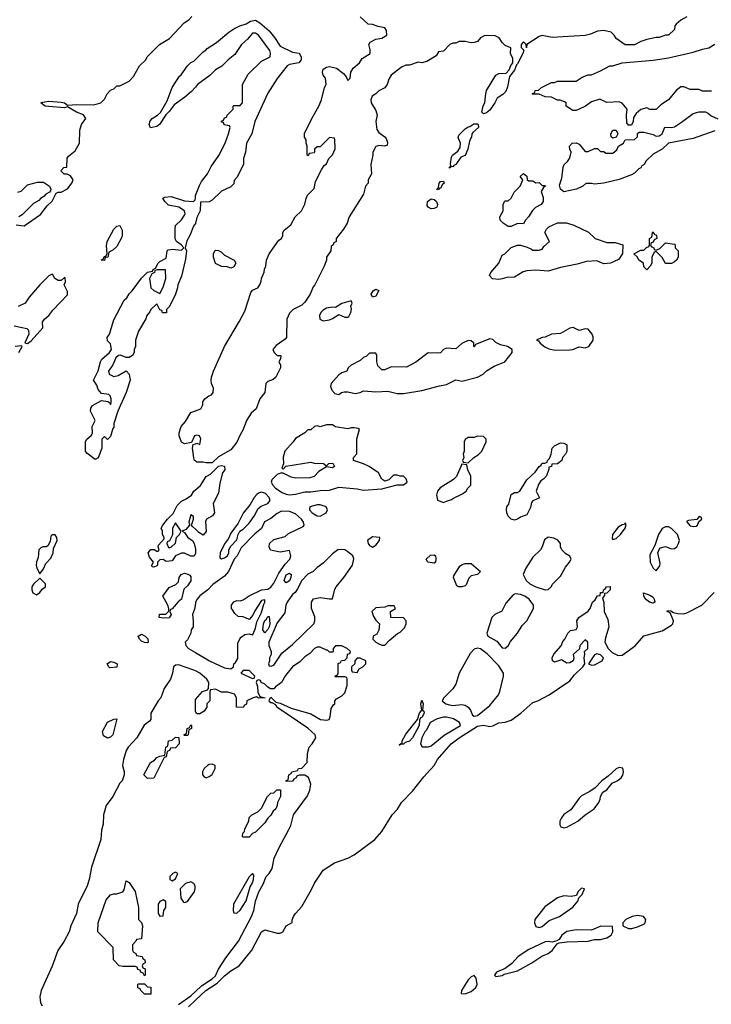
# Model space of a CAD drawing. Header units: inches. Extents: x 2348352 to 2479776, y 460422 to 613655.
# Tile 553 of 590: x 2458860 to 2463348, y 582421 to 588810. Entities that reach past the tile are written whole.
import ezdxf

# ---------------------------------------------------------------- set-up
doc = ezdxf.new("R2010")
doc.units = ezdxf.units.IN
doc.header["$MEASUREMENT"] = 0
doc.layers.add('C4558', color=7, linetype='Continuous')
doc.layers.add('C4568', color=7, linetype='Continuous')

msp = doc.modelspace()

# ---------------------------------------------------------------- linework, layer by layer
at = {"layer": 'C4558', "color": 4}
for points, elevation in [([(2458838, 587478), (2458890, 587472), (2458994.8, 587545.2), (2459038, 587602), (2459070, 587632), (2459096.4, 587683.6), (2459108.7, 587691.3), (2459130, 587691.3), (2459170, 587712), (2459198, 587750), (2459206, 587770), (2459190, 587798), (2459167.3, 587807.3), (2459148.4, 587808.4), (2459126, 587830), (2459146, 587850), (2459166, 587854), (2459168.4, 587911.6), (2459176.4, 587923.6), (2459220.4, 587959.6), (2459248, 588010), (2459250, 588094), (2459262, 588130), (2459288.7, 588170), (2459273, 588193), (2459229, 588210), (2459170, 588244), (2459150, 588237.2), (2459050, 588246), (2459026, 588250), (2458998, 588270), (2459010, 588276), (2459050, 588280.7), (2459130, 588274.9), (2459151.3, 588270), (2459170, 588256), (2459230, 588260.4), (2459342, 588258), (2459386, 588270), (2459410, 588294), (2459428, 588330), (2459450, 588352), (2459470, 588362), (2459490, 588382), (2459510, 588382), (2459570, 588412), (2459598, 588442), (2459638, 588510), (2459678, 588550), (2459688, 588570), (2459768, 588650), (2459832.9, 588687.1), (2459928, 588790), (2459958, 588810), (2459978, 588830)], 28), ([(2460000, 588373.3), (2459974.9, 588345.1), (2459932.5, 588307.5), (2459862, 588258), (2459830, 588214), (2459807.3, 588192.7), (2459766.8, 588130), (2459750, 588118), (2459709.3, 588109.3), (2459700.9, 588130), (2459707, 588153), (2459719, 588170), (2459755.3, 588190), (2459772.9, 588207.1), (2459816.5, 588283.5), (2459849.1, 588370.9), (2459896.4, 588443.6), (2459908.4, 588451.6), (2459948, 588510), (2459970, 588532), (2459990, 588542), (2460000, 588552)], 24), ([(2458848, 587690), (2458870, 587698), (2458910, 587738), (2458974.8, 587754.8), (2459014.8, 587754.8), (2459054, 587730), (2459062, 587710), (2459059.6, 587700.4), (2459054, 587690), (2459030, 587678), (2459016.9, 587663.1), (2458994, 587650), (2458983.6, 587636.4), (2458950, 587618), (2458876.9, 587543.1), (2458854, 587530)], 28), ([(2460000, 587488.6), (2459986.8, 587470), (2459964.7, 587410), (2459945.4, 587374.6), (2459934, 587330), (2459942, 587310), (2459936, 587256), (2459910, 587146), (2459886, 587090), (2459884.7, 587070), (2459871, 587030), (2459832, 586950), (2459812, 586930), (2459811.6, 586908.4), (2459787.3, 586907.3), (2459782, 586922), (2459768.4, 586928.4), (2459750, 586966), (2459712, 586930), (2459705.4, 586914.6), (2459684.7, 586890), (2459678, 586870), (2459631.3, 586790), (2459611.3, 586730), (2459611.1, 586688.9), (2459602, 586670), (2459602, 586650), (2459592, 586630), (2459570, 586618), (2459550, 586618), (2459513.6, 586633.6), (2459502, 586630), (2459484.5, 586615.5), (2459464.9, 586570), (2459435.5, 586530), (2459440.7, 586510), (2459470, 586495.5), (2459499.5, 586500.5), (2459550, 586532), (2459571.3, 586510), (2459576, 586470), (2459551, 586390), (2459496, 586270), (2459471, 586189), (2459470, 586166), (2459463.6, 586156.4), (2459450, 586106), (2459430, 586086), (2459410, 586106), (2459392.7, 586087.3), (2459394, 586030), (2459370, 585968), (2459350, 585955.3), (2459296.6, 585996.6), (2459286.6, 586010), (2459286, 586070), (2459294.2, 586085.8), (2459326.3, 586113.7), (2459333.2, 586130), (2459329.3, 586170), (2459348.7, 586210), (2459319, 586270), (2459322, 586290), (2459333.2, 586306.8), (2459390, 586339.1), (2459431.6, 586331.6), (2459444.7, 586324.7), (2459450, 586314), (2459454, 586326), (2459454, 586350), (2459448, 586370), (2459438, 586378), (2459390, 586385.2), (2459369.7, 586409.7), (2459359.5, 586439.5), (2459338, 586470), (2459370, 586532), (2459383.7, 586590), (2459393, 586607), (2459442, 586650), (2459455.3, 586670), (2459450, 586706), (2459430, 586726), (2459428.4, 586748.4), (2459442, 586770), (2459470, 586862), (2459539, 586990), (2459554.5, 587005.5), (2459569.5, 587030.5), (2459589, 587050), (2459650, 587132), (2459690, 587172), (2459722, 587178), (2459726, 587190), (2459742, 587198), (2459758, 587230), (2459770, 587242), (2459810, 587262), (2459818, 587310), (2459824, 587316), (2459850, 587321), (2459910, 587314), (2459926, 587330), (2459908, 587350), (2459878, 587370), (2459868.4, 587388.4), (2459868, 587450), (2459870, 587474), (2459910, 587512), (2459930, 587542), (2459934, 587550), (2459928.7, 587570), (2459893.2, 587593.2), (2459825.8, 587605.8), (2459802, 587630), (2459788.4, 587651.6), (2459802, 587658), (2459843.5, 587663.5), (2459930, 587634.8), (2459988.7, 587631.3), (2459999, 587641), (2460000, 587654.1)], 24), ([(2458824, 586824), (2458905.5, 586805.5), (2458916.4, 586796.4), (2458919.3, 586770), (2458892.7, 586712.7), (2458910, 586708.4), (2458934.5, 586725.5), (2459009.2, 586810), (2459008.7, 586850), (2459024, 586870), (2459050, 586891.3), (2459075.1, 586924.9), (2459170, 587024.7), (2459170, 587046), (2459148, 587090), (2459158, 587110), (2459155.3, 587135.3), (2459150, 587138), (2459130, 587118), (2459110, 587118), (2459088, 587130), (2459075.3, 587155.3), (2459070, 587158), (2459050, 587148), (2458990, 587088.7), (2458921, 587010), (2458896, 586970), (2458850, 586949)], 28), ([(2458854, 586650), (2458875.3, 586690), (2458873.6, 586693.6), (2458830, 586689)], 28), ([(2460000, 586111.5), (2459994, 586110), (2459974, 586066), (2459930, 586058), (2459910, 586068), (2459895.3, 586110), (2459895.3, 586130), (2459908, 586170), (2459937, 586203), (2459970, 586261), (2460000, 586272.4)], 24), ([(2460000, 585946.5), (2459995.3, 585950), (2459990, 585966), (2459982, 586030), (2459986, 586054), (2460000, 586058.7)], 24), ([(2460000, 585347.8), (2459991.3, 585328.7), (2459970, 585328.7), (2459930, 585348.7), (2459910, 585348.7), (2459872, 585330), (2459850, 585298), (2459810, 585295.3), (2459790, 585308), (2459770, 585306), (2459754, 585290), (2459754, 585270), (2459750, 585266), (2459730, 585258), (2459720.4, 585260.4), (2459718, 585270), (2459728, 585290), (2459701.5, 585321.5), (2459694, 585350), (2459710, 585372), (2459732, 585372), (2459750, 585362), (2459758, 585362), (2459766, 585370), (2459758, 585390), (2459760.4, 585399.6), (2459798, 585442), (2459798, 585450), (2459786, 585470), (2459786, 585490), (2459778, 585510), (2459788.7, 585530), (2459819, 585570), (2459855.3, 585604.7), (2459882, 585658), (2459910, 585684.7), (2459940.1, 585699.9), (2459974.5, 585725.5), (2459990, 585751), (2460000, 585759.6)], 24), ([(2460000, 585505), (2459982, 585522), (2459975.3, 585530), (2459988, 585570), (2459987.3, 585587.3), (2459970, 585598), (2459958, 585550), (2459962, 585530), (2459938, 585502), (2459914, 585490), (2459930, 585482), (2459952, 585450), (2459982, 585430), (2459991.6, 585411.6), (2460000, 585374.4)], 24), ([(2460000, 585020.7), (2459994.2, 584985.8), (2459980.7, 584950), (2459986, 584910), (2459984.7, 584870), (2459972, 584850), (2459971.6, 584828.4), (2459950, 584786), (2459934, 584770), (2459938, 584750), (2459956, 584730), (2460000, 584703.9)], 28), ([(2460000, 584584.5), (2459989, 584590), (2459890, 584622.7), (2459870, 584622), (2459858, 584610), (2459852, 584570), (2459838, 584530), (2459798, 584470), (2459776, 584410), (2459758.8, 584390), (2459711, 584310), (2459710, 584268), (2459702.8, 584257.2), (2459667.7, 584232.3), (2459619.1, 584150), (2459564, 584090), (2459550, 584068.7), (2459533, 584010), (2459526.8, 583970), (2459538, 583930), (2459538, 583910), (2459524.7, 583870), (2459510, 583855.3), (2459464, 583770), (2459420.5, 583710), (2459403.8, 583650), (2459400.7, 583590), (2459391, 583550), (2459386, 583490), (2459326.8, 583310), (2459310.9, 583230.9), (2459297.3, 583190), (2459240.5, 583070), (2459227.7, 583010), (2459190.8, 582930), (2459180.7, 582890), (2459147.7, 582830), (2459107.7, 582770), (2459070, 582668.7), (2458998.8, 582510), (2458991, 582470), (2458994.8, 582430), (2459006, 582410)], 28), ([(2459890, 582419.3), (2459970, 582475.8), (2460000, 582503.3)], 28), ([(2459954.8, 582405.2), (2460000, 582447.4)], 24)]:
    msp.add_lwpolyline(points, dxfattribs=dict(at, elevation=elevation))
for points, elevation in [([(2459410, 587248), (2459388.7, 587250), (2459402, 587258), (2459410, 587274), (2459422, 587278), (2459427.3, 587292.7), (2459422.7, 587342.7), (2459426.6, 587370), (2459470, 587450.8), (2459490, 587471.3), (2459510, 587474), (2459525.4, 587445.4), (2459526, 587410), (2459522, 587398), (2459490, 587338), (2459465.4, 587314.6), (2459438, 587302), (2459432, 587270), (2459414, 587266)], 24), ([(2459752.7, 587187.3), (2459738, 587182), (2459734, 587170), (2459718, 587162), (2459702, 587130), (2459712, 587070), (2459730, 587052), (2459770, 587034), (2459790, 587074), (2459808.7, 587130), (2459806, 587186)], 24), ([(2459870, 585546), (2459851.3, 585510), (2459852, 585468), (2459832.7, 585427.3), (2459818, 585422), (2459814, 585410), (2459824.7, 585384.7), (2459830, 585382), (2459846, 585390), (2459870, 585414), (2459878, 585450), (2459898, 585470), (2459908.7, 585490)], 24), ([(2459090, 585468), (2459070, 585468), (2459062, 585458), (2459056.9, 585423.1), (2459043.6, 585396.4), (2459031.3, 585388.7), (2459010, 585388.7), (2458996.9, 585383.1), (2458984.7, 585370), (2458979.8, 585320.2), (2458968.1, 585291.9), (2458967.7, 585270), (2458971.3, 585250), (2458990, 585214), (2459013.6, 585246.4), (2459030, 585282), (2459063.1, 585316.9), (2459078, 585350), (2459080.4, 585379.6), (2459104, 585430), (2459102, 585450)], 28), ([(2459790, 584926), (2459766, 584930), (2459768, 584952), (2459807.3, 584952.7), (2459827.3, 584972.7), (2459828, 584990), (2459822, 585010), (2459788.7, 585070), (2459830, 585124.7), (2459874, 585146), (2459890, 585162), (2459895.3, 585190), (2459908, 585210), (2459930, 585218), (2459951.6, 585211.6), (2459964.7, 585204.7), (2459970, 585194), (2459970, 585168), (2459950, 585135.3), (2459926, 585114), (2459911, 585050), (2459887.3, 585032.7), (2459850, 584986), (2459838, 584982), (2459834, 584970), (2459842, 584950), (2459830, 584928.7)], 24), ([(2458990, 585186), (2458950, 585148), (2458938, 585130), (2458938, 585110), (2458944.7, 585090), (2458970, 585078), (2458990, 585092), (2459005.2, 585114.8), (2459028, 585130), (2459028, 585150)], 28), ([(2459690, 584766), (2459670, 584768), (2459650, 584778), (2459638, 584790), (2459628, 584810), (2459650, 584822), (2459674, 584810), (2459691.6, 584791.6), (2459694, 584770)], 24), ([(2459445.2, 584605.2), (2459438, 584610), (2459428.7, 584630), (2459450, 584644.7), (2459470, 584642), (2459492, 584630), (2459490, 584608)], 24), ([(2459430, 584148.7), (2459404, 584164), (2459398, 584190), (2459430, 584252), (2459470, 584272), (2459490, 584274), (2459464.7, 584170), (2459450, 584155.3)], 24), ([(2459930, 584166), (2459926, 584170), (2459942, 584178), (2459946, 584210), (2459962, 584218), (2459970, 584234), (2459974, 584230), (2459974, 584210), (2459958, 584202), (2459954, 584170), (2459950, 584166)], 28), ([(2459690, 583886), (2459666, 583910), (2459708.7, 583990), (2459735.3, 584004.7), (2459750, 584022), (2459770, 584032), (2459802, 584038), (2459808, 584090), (2459822, 584098), (2459826, 584130), (2459850, 584134), (2459870, 584154), (2459892.7, 584152.7), (2459894, 584110), (2459870, 584086), (2459838, 584082), (2459832.7, 584067.3), (2459818, 584062), (2459810, 584026), (2459798, 584022), (2459730, 583888)], 28), ([(2459870, 583278), (2459854, 583270), (2459834, 583250), (2459834, 583230), (2459850, 583222), (2459870, 583234), (2459886, 583270)], 32), ([(2459670, 582606), (2459662, 582622), (2459646, 582630), (2459642, 582642), (2459627.3, 582647.3), (2459622, 582662), (2459610, 582666), (2459530, 582666), (2459506, 582670), (2459468, 582710), (2459466, 582790), (2459366, 582890), (2459368.7, 582950), (2459422, 583098), (2459450, 583131), (2459470, 583138), (2459490, 583138), (2459529, 583151), (2459537.2, 583162.8), (2459550, 583222), (2459570, 583211.3), (2459610, 583152), (2459631, 583050), (2459631.3, 582971.3), (2459650, 582952), (2459656, 582930), (2459650, 582846), (2459618, 582842), (2459614, 582830), (2459592.7, 582807.3), (2459592.7, 582772.7), (2459598, 582758), (2459614, 582750), (2459618, 582738), (2459654, 582730), (2459658, 582718), (2459672, 582710), (2459674, 582690), (2459658, 582682), (2459654, 582670), (2459658, 582658), (2459674, 582650), (2459674, 582610)], 28), ([(2459970, 583215.1), (2459935.9, 583204.1), (2459902, 583170), (2459904.7, 583110), (2459924, 583084), (2459930, 583081), (2459950, 583086.8), (2459991.2, 583148.8), (2459998.7, 583170), (2459997.6, 583190), (2459990, 583205.2)], 32), ([(2459790, 583098), (2459770, 583088), (2459758, 583070), (2459758, 583010), (2459770, 582992), (2459790, 582994), (2459795.3, 583030), (2459808, 583050), (2459807.3, 583087.3)], 32), ([(2459670, 582486), (2459646, 582510), (2459642, 582522), (2459627.3, 582527.3), (2459626, 582550), (2459630, 582554), (2459670, 582554), (2459690, 582534), (2459710, 582532), (2459710, 582486)], 28)]:
    msp.add_lwpolyline(points, close=True, dxfattribs=dict(at, elevation=elevation))
at = {"layer": 'C4568', "color": 4}
for points, elevation in [([(2463190, 588828.7), (2463150, 588808), (2463119.6, 588780.4), (2463112, 588770), (2463110, 588746), (2463070.7, 588709.3), (2463050, 588708.7), (2463010, 588695.3), (2462990, 588695.3), (2462930, 588682), (2462891.1, 588668.9), (2462850, 588648), (2462790, 588648), (2462730, 588688), (2462718, 588710), (2462698, 588730), (2462650, 588740.9), (2462610, 588735.1), (2462564.6, 588715.4), (2462530, 588706.6), (2462314.7, 588694.8), (2462250, 588706.6), (2462230, 588700.9), (2462151.6, 588648.4), (2462148, 588628), (2462146, 588650), (2462130, 588666), (2462114, 588650), (2462114, 588630), (2462132, 588612), (2462126, 588590), (2462090, 588522.7), (2462082.8, 588517.2), (2462070, 588482.7), (2462038, 588442), (2462025.5, 588374.5), (2462015.3, 588344.7), (2461995.3, 588324.7), (2461958, 588302), (2461944, 588270), (2461910, 588222.7), (2461890, 588206.6), (2461870, 588199.3), (2461859.3, 588210), (2461868, 588252), (2461879.3, 588270), (2461884, 588330), (2461890, 588350.6), (2461949.7, 588450.3), (2461970, 588462), (2462017, 588463), (2462036.2, 588483.8), (2462046.5, 588513.5), (2462059.3, 588530), (2462059.3, 588559.3), (2462046, 588590), (2462048, 588628), (2462010, 588642), (2461990, 588662), (2461971.7, 588691.7), (2461945.7, 588705.7), (2461890, 588708.5), (2461874.8, 588705.2), (2461850, 588691.5), (2461830.4, 588669.6), (2461810, 588662), (2461790, 588660.9), (2461751, 588669), (2461711.6, 588668.4), (2461690, 588658), (2461670, 588658), (2461651.6, 588648.4), (2461610, 588606), (2461578, 588602), (2461563.6, 588576.4), (2461502, 588538), (2461470, 588529.2), (2461445.4, 588534.6), (2461390, 588515.3), (2461365.4, 588514.6), (2461336.9, 588503.1), (2461270.7, 588449.3), (2461255.3, 588424.7), (2461244.7, 588390), (2461230, 588368.7), (2461190, 588348), (2461170, 588328), (2461146.4, 588313.6), (2461138, 588290), (2461141, 588270), (2461170, 588222), (2461178.8, 588190), (2461171, 588150), (2461178, 588098), (2461190, 588078), (2461230, 588051), (2461238.8, 588038.8), (2461246, 588014), (2461243.6, 587996.4), (2461230, 587988.7), (2461190, 587994), (2461170, 587988), (2461151.3, 587950), (2461151.3, 587930), (2461138, 587870), (2461142, 587810), (2461122, 587770), (2461122, 587750), (2461104.7, 587730), (2461090, 587678), (2460998, 587530), (2460984.7, 587490), (2460961, 587450), (2460914, 587390), (2460914, 587370), (2460898, 587362), (2460894, 587350), (2460882, 587338), (2460878, 587310), (2460852, 587270), (2460851.3, 587250), (2460836, 587210), (2460776, 587090), (2460764, 587076), (2460744.7, 587030), (2460710, 586978), (2460690, 586958), (2460634, 586930), (2460610, 586906), (2460592.7, 586867.3), (2460591.6, 586748.4), (2460583.6, 586736.4), (2460523.5, 586696.5), (2460502, 586670), (2460512, 586650), (2460530, 586632), (2460554, 586630), (2460551.6, 586608.4), (2460542, 586590), (2460552, 586570), (2460552, 586550), (2460522, 586490), (2460505.4, 586474.6), (2460470, 586462), (2460458, 586450), (2460450.8, 586390), (2460418.8, 586350), (2460394.6, 586285.4), (2460363, 586257), (2460330.8, 586210), (2460310.8, 586150), (2460288.1, 586111.9), (2460270, 586068.7), (2460230, 586019), (2460150, 585974), (2460110, 585935.3), (2460070, 585934), (2460050, 585939.3), (2460010, 585939), (2460000, 585946.5)], 24), ([(2460000, 586272.4), (2460034.6, 586285.4), (2460048.7, 586311.3), (2460049, 586330), (2460062, 586350), (2460088, 586370), (2460104, 586376), (2460115.3, 586390), (2460118, 586418), (2460105.2, 586450), (2460102.7, 586470), (2460103.7, 586490), (2460117.2, 586530), (2460189.3, 586690), (2460286.3, 586853.7), (2460320.2, 586919.8), (2460360.4, 587039.6), (2460370, 587054), (2460406, 587070), (2460418, 587090), (2460427.3, 587112.7), (2460428.4, 587131.6), (2460447.3, 587172.7), (2460448.4, 587191.6), (2460458, 587210), (2460462, 587250), (2460478, 587290), (2460541.2, 587378.8), (2460558, 587390), (2460568, 587410), (2460568, 587430), (2460576.4, 587443.6), (2460620.4, 587479.6), (2460648, 587530), (2460688, 587570), (2460710, 587614), (2460718, 587650), (2460728.4, 587671.6), (2460770, 587714), (2460780.4, 587759.6), (2460820.4, 587839.6), (2460836.4, 587863.6), (2460850, 587874), (2460866, 587910), (2460890, 587934), (2460907.3, 587972.7), (2460906, 588030), (2460902, 588042), (2460870, 588046), (2460810, 587986), (2460790, 587986), (2460774, 587970), (2460774, 587950), (2460770, 587946), (2460738, 587942), (2460732.7, 587927.3), (2460726, 587930), (2460726, 587990), (2460718, 588010), (2460718, 588030), (2460708.9, 588048.9), (2460708.9, 588071.1), (2460755.3, 588170), (2460802, 588250), (2460819, 588290), (2460839, 588370), (2460848.7, 588390), (2460845.2, 588430), (2460829.2, 588450), (2460826, 588470), (2460829.2, 588490), (2460850, 588503), (2460870, 588506.4), (2460916.5, 588496.5), (2460961.3, 588461.3), (2460979, 588439), (2460990, 588416), (2461004, 588430), (2461009.2, 588470), (2461024.8, 588495.2), (2461064, 588530), (2461081.5, 588558.5), (2461134, 588590), (2461134, 588614), (2461126, 588650), (2461135.3, 588664.7), (2461170, 588684.7), (2461210, 588691), (2461242, 588710), (2461240.4, 588740.4), (2461230, 588758), (2461185.2, 588765.2), (2461150, 588778), (2461120.4, 588780.4), (2461068.4, 588828.4)], 24), ([(2460000, 588552), (2460050, 588602), (2460068.4, 588611.6), (2460076.4, 588623.6), (2460138, 588662), (2460218, 588730), (2460250, 588751.3), (2460289.3, 588770.7), (2460330, 588782.8), (2460358.3, 588801.7), (2460390, 588806.4), (2460418.8, 588790), (2460478, 588738), (2460514.4, 588694.4), (2460550, 588639.3), (2460630, 588598.8), (2460673.4, 588593.4), (2460687.3, 588570), (2460687.3, 588550), (2460670.5, 588529.5), (2460610, 588519.5), (2460594.8, 588510), (2460530, 588429.2), (2460470, 588334), (2460386.8, 588150), (2460366, 588070), (2460331.3, 588010), (2460324.7, 587950), (2460311.6, 587908.4), (2460311.3, 587870), (2460270, 587786), (2460252.7, 587767.3), (2460250, 587746), (2460230, 587726), (2460170, 587698), (2460110, 587638), (2460090, 587628.7), (2460034, 587626), (2460031.3, 587570), (2460010, 587526), (2460001, 587490), (2460000, 587488.6)], 24), ([(2460000, 587654.1), (2460001.2, 587670), (2460026.6, 587733.4), (2460040.7, 587759.3), (2460079.3, 587810), (2460102.4, 587857.6), (2460151.8, 587928.2), (2460193.2, 588010), (2460215.3, 588070), (2460226, 588110), (2460222, 588122), (2460187.3, 588127.3), (2460182, 588142), (2460170, 588146), (2460168.7, 588151.3), (2460182, 588158), (2460190, 588174), (2460202, 588178), (2460206, 588190), (2460246, 588230), (2460246, 588250), (2460250, 588254), (2460290, 588254), (2460306, 588270), (2460306, 588390), (2460343.1, 588456.9), (2460430, 588542), (2460486, 588570), (2460488, 588592), (2460484, 588610), (2460410, 588709.3), (2460390, 588722), (2460370, 588722), (2460337.2, 588682.8), (2460299.1, 588650), (2460255.9, 588584.1), (2460212, 588550), (2460171.3, 588508.7), (2460130, 588485.2), (2460092.8, 588447.2), (2460014.8, 588390), (2460000, 588373.3)], 24), ([(2463350, 588346), (2463290, 588346), (2463270, 588358), (2463210, 588358), (2463170, 588375.3), (2463150, 588374), (2463121, 588350), (2463071, 588290), (2463021.4, 588258.6), (2462990, 588228), (2462950, 588228), (2462930, 588238), (2462890, 588228), (2462859.6, 588200.4), (2462843.6, 588176.4), (2462842, 588150), (2462830, 588126), (2462810, 588126), (2462800.4, 588140.4), (2462798, 588190), (2462802, 588230), (2462770, 588268), (2462750, 588278), (2462670, 588273.2), (2462625.4, 588294.6), (2462570, 588278), (2462530.8, 588249.2), (2462490, 588229), (2462470, 588222), (2462450, 588222), (2462406, 588250), (2462406, 588270), (2462396.4, 588276.4), (2462367.3, 588287.3), (2462350, 588288), (2462310, 588308), (2462268.9, 588308.9), (2462230, 588326), (2462190, 588326), (2462186, 588330), (2462202, 588338), (2462206, 588350), (2462227.3, 588352.7), (2462246, 588370), (2462310, 588402), (2462330, 588402), (2462350, 588411.3), (2462470, 588412), (2462510, 588438), (2462550, 588451.3), (2462570, 588452), (2462630, 588478), (2462688.9, 588511.1), (2462708.4, 588511.6), (2462770, 588531.3), (2462970, 588546.8), (2463070, 588562.8), (2463230, 588598.8), (2463290, 588618.8), (2463332.5, 588627.5), (2463370, 588651.3)], 24), ([(2463370, 588088), (2463230, 588039), (2463070.9, 588009.1), (2463030, 587969), (2462970, 587938), (2462925.4, 587894.6), (2462911.3, 587870), (2462898, 587862), (2462890, 587848.7), (2462876.9, 587843.1), (2462850, 587815.3), (2462830, 587804), (2462750, 587774), (2462650, 587749), (2462590, 587742), (2462570, 587748), (2462532.7, 587747.3), (2462514, 587730), (2462474, 587710), (2462390, 587694), (2462369, 587710), (2462363.1, 587736.9), (2462378, 587782), (2462386.3, 587853.7), (2462394, 587870), (2462415.3, 587890), (2462428.7, 587910), (2462435.3, 587930), (2462438, 587950), (2462429.1, 587969.1), (2462428.7, 587990), (2462446, 588010), (2462470, 588011.3), (2462490, 588002), (2462530, 587954), (2462550, 587954), (2462590, 587974), (2462610, 587974), (2462630, 587954), (2462650, 587954), (2462663.6, 587943.6), (2462710, 587944.7), (2462734.6, 587965.4), (2462746, 587990), (2462778, 588010), (2462788.7, 588031.3), (2462850, 588032), (2462868, 588050), (2462868.4, 588071.6), (2462880.4, 588079.6), (2462910, 588081), (2462970, 588066), (2462990, 588054.8), (2463010, 588056), (2463028.7, 588070), (2463047.3, 588112.7), (2463090, 588111.3), (2463110, 588116), (2463155.5, 588144.5), (2463230, 588202), (2463270, 588212), (2463310, 588212), (2463330, 588202), (2463346.4, 588186.4), (2463390, 588166)], 24), ([(2460000, 586058.7), (2460010, 586062), (2460030, 586054), (2460035.3, 586090), (2460026, 586110), (2460010, 586114), (2460000, 586111.5)], 24), ([(2460000, 585759.6), (2460032.5, 585787.5), (2460070, 585846), (2460098.9, 585861.1), (2460150, 585912), (2460170, 585918), (2460190, 585912), (2460190.8, 585890), (2460176, 585870), (2460158, 585802), (2460150, 585738), (2460116, 585670), (2460124.7, 585610), (2460112, 585590), (2460072, 585570), (2460065.4, 585554.6), (2460070, 585488), (2460050, 585466), (2460023.1, 585483.1), (2460000, 585505)], 24), ([(2460000, 584703.9), (2460091, 584650), (2460190, 584604.9), (2460230, 584598), (2460248, 584610), (2460248.7, 584630), (2460260.4, 584639.6), (2460274.6, 584665.4), (2460276.4, 584763.6), (2460288.4, 584791.6), (2460296.4, 584803.6), (2460320.4, 584819.6), (2460350, 584824.7), (2460370, 584818), (2460375.5, 584824.5), (2460390, 584862), (2460398.3, 584901.7), (2460430, 584962.8), (2460443.2, 585016.8), (2460451.5, 585030), (2460450, 585046), (2460430, 585042), (2460424.5, 585035.5), (2460385.2, 584974.8), (2460373.4, 584946.6), (2460350, 584918), (2460310, 584935.3), (2460278, 584938), (2460256.4, 584956.4), (2460240.2, 584980.2), (2460235.3, 584990), (2460235.3, 585010), (2460250, 585032), (2460270, 585042), (2460290, 585038), (2460310, 585044.7), (2460349.5, 585070.5), (2460430, 585111), (2460470, 585114.8), (2460490, 585128), (2460510, 585154), (2460542.4, 585217.6), (2460582.6, 585277.4), (2460612.7, 585310), (2460619, 585330), (2460610, 585366), (2460550, 585354), (2460488.4, 585368.4), (2460478, 585390), (2460482, 585410), (2460510, 585438), (2460583.1, 585456.9), (2460604.1, 585475.9), (2460698.9, 585521.1), (2460705.2, 585530), (2460702.7, 585550), (2460689.4, 585570), (2460650, 585604.5), (2460610, 585618), (2460559.8, 585620.2), (2460530, 585605.2), (2460490, 585572.7), (2460448.1, 585551.9), (2460430, 585508), (2460386.8, 585473.2), (2460296.9, 585383.1), (2460271.3, 585330), (2460251.1, 585308.9), (2460216, 585230), (2460190, 585198), (2460114.4, 585145.6), (2460081, 585110), (2460030, 585072.3), (2460010.7, 585050), (2460001.6, 585030), (2460000, 585020.7)], 28), ([(2460000, 585374.4), (2460001, 585370), (2460001, 585350), (2460000, 585347.8)], 24), ([(2460000, 582447.4), (2460066.9, 582510), (2460142.1, 582557.9), (2460190, 582606), (2460230, 582637), (2460285.2, 582670), (2460367.2, 582772.8), (2460430, 582891.3), (2460450, 582904.7), (2460530, 582882), (2460550, 582882), (2460568.4, 582891.6), (2460588.7, 582930), (2460628, 582952), (2460628, 582968), (2460637.2, 582990), (2460649.3, 583010), (2460690, 583055.5), (2460753.4, 583166.6), (2460772.2, 583207.8), (2460829.6, 583290.4), (2460902, 583338), (2460990, 583368.5), (2461030, 583390.4), (2461163.7, 583490), (2461210, 583542.8), (2461276, 583650), (2461312.7, 583687.3), (2461337, 583730), (2461410, 583804.9), (2461483.3, 583896.7), (2461549.6, 583970.4), (2461572.3, 584010), (2461660.7, 584110), (2461712.7, 584150), (2461830, 584224.9), (2461870, 584233), (2461910, 584224), (2461930, 584227.7), (2461970, 584248), (2462010.8, 584250.8), (2462050, 584264.4), (2462112.3, 584310), (2462190, 584378.8), (2462222, 584390), (2462295.3, 584430), (2462430, 584520.7), (2462461, 584559), (2462515.3, 584610), (2462528, 584630), (2462522, 584670), (2462528, 584690), (2462526, 584710), (2462546, 584730), (2462546, 584770), (2462530, 584786), (2462494, 584750), (2462492.7, 584727.3), (2462452, 584690), (2462456, 584670), (2462451, 584650), (2462430, 584637.2), (2462410, 584635.3), (2462375.3, 584655.3), (2462330, 584642), (2462318, 584650), (2462315.3, 584670), (2462326.3, 584693.7), (2462373.6, 584746.4), (2462384.7, 584775.3), (2462398, 584790), (2462418, 584830), (2462434.6, 584845.4), (2462470, 584852), (2462479, 584870), (2462475.3, 584910), (2462488.7, 584930), (2462549.1, 584970.9), (2462562, 584990), (2462578, 585030), (2462595.3, 585044.7), (2462610, 585072), (2462626, 585074), (2462630, 585092), (2462646, 585094), (2462648, 585110), (2462662, 585118), (2462668.7, 585130), (2462691, 585131), (2462691.3, 585110), (2462670, 585088), (2462654, 585086), (2462654, 585074), (2462642, 585058), (2462651.6, 585028.4), (2462652, 584970), (2462677.3, 584917.3), (2462682.8, 584870), (2462660.7, 584799.3), (2462657.3, 584770), (2462679.1, 584730), (2462704.4, 584704.4), (2462744.6, 584684.6), (2462770, 584686.4), (2462854.1, 584745.9), (2462910, 584810.8), (2463030, 584844.6), (2463090, 584880.5), (2463098.4, 584890), (2463102.9, 584910), (2463080.4, 584960.4), (2463062, 584970), (2463064, 584976), (2463086, 584974), (2463102.5, 584962.5), (2463130, 584956.4), (2463170, 584954.9), (2463190, 584960.5), (2463286, 585010), (2463366.2, 585093.8)], 24), ([(2460000, 582503.3), (2460040, 582540), (2460110, 582585.7), (2460130, 582606.4), (2460151.1, 582648.9), (2460198, 582722), (2460280.9, 582830), (2460365.1, 582990), (2460378.4, 583030), (2460389.6, 583089.6), (2460411.2, 583150), (2460439, 583201), (2460458.9, 583250), (2460478, 583270), (2460497.5, 583302.5), (2460512, 583370), (2460542.7, 583437.3), (2460605.2, 583550), (2460618.6, 583581.4), (2460637.2, 583650), (2460727.2, 583772.8), (2460742.7, 583810), (2460749, 583849), (2460733.6, 583893.6), (2460710, 583908), (2460672.7, 583907.3), (2460658, 583902), (2460654, 583890), (2460638, 583882), (2460630, 583868), (2460590, 583866), (2460588, 583870), (2460602, 583878), (2460606, 583910), (2460622, 583918), (2460626, 583930), (2460662, 583938), (2460668.4, 583951.6), (2460690, 583954), (2460726, 583990), (2460728.4, 584048.4), (2460738, 584090), (2460758, 584110), (2460782, 584150), (2460777.2, 584170), (2460730, 584212.7), (2460529, 584350), (2460523.1, 584363.1), (2460498, 584378), (2460490, 584378), (2460478, 584390), (2460480.4, 584399.6), (2460490, 584414), (2460522, 584382), (2460550, 584374.8), (2460622.4, 584342.4), (2460750, 584304.9), (2460812, 584270), (2460850, 584264), (2460868, 584270), (2460874.6, 584285.4), (2460880.4, 584339.6), (2460896.4, 584363.6), (2460906, 584370), (2460906, 584390), (2460916.4, 584403.6), (2460950, 584422), (2460970, 584442), (2460986, 584490), (2460986, 584530), (2460982, 584542), (2460970, 584546), (2460910, 584546), (2460906, 584550), (2460922, 584558), (2460926, 584570), (2460927.3, 584632.7), (2460942, 584638), (2460947.3, 584652.7), (2460970, 584654), (2460986, 584670), (2460987.3, 584692.7), (2461002, 584698), (2461006, 584710), (2460986, 584730), (2460950, 584746), (2460910, 584746), (2460894, 584730), (2460894, 584710), (2460890, 584706), (2460870, 584706), (2460858, 584718), (2460850, 584718), (2460810, 584738), (2460790, 584738), (2460774, 584730), (2460743.6, 584696.4), (2460710, 584675.3), (2460676.8, 584643.2), (2460631.3, 584610), (2460584.5, 584555.5), (2460558, 584510), (2460519.6, 584480.4), (2460510, 584468), (2460488.4, 584468.4), (2460470, 584478), (2460450, 584498), (2460428, 584508), (2460422, 584522), (2460410, 584526), (2460398, 584522), (2460394, 584510), (2460403.6, 584483.6), (2460406, 584446), (2460418, 584418), (2460454, 584410), (2460410, 584408), (2460396.4, 584416.4), (2460374, 584410), (2460334, 584390), (2460332, 584368), (2460318, 584362), (2460310, 584346), (2460266, 584350), (2460266, 584410), (2460253.6, 584433.6), (2460210, 584446), (2460170, 584446), (2460130, 584466), (2460098, 584462), (2460094, 584450), (2460094, 584390), (2460074, 584370), (2460074, 584350), (2460056.9, 584323.1), (2460030, 584306), (2460010, 584306), (2460000.4, 584320.4), (2460000.4, 584399.6), (2460046, 584450), (2460078, 584462), (2460086, 584470), (2460088, 584510), (2460074, 584530), (2460029.2, 584570), (2460000, 584584.5)], 28)]:
    msp.add_lwpolyline(points, dxfattribs=dict(at, elevation=elevation))
for points, elevation in [([(2461670, 587855.3), (2461662, 587858), (2461650.9, 587849.1), (2461650, 587846), (2461650, 587854), (2461658, 587862), (2461655.3, 587875.3), (2461661.2, 587918.8), (2461668, 587930), (2461703.3, 587956.7), (2461718.3, 587981.7), (2461720.9, 588010), (2461706, 588046), (2461710, 588061), (2461750, 588102.8), (2461770, 588116), (2461782, 588118), (2461806.3, 588133.7), (2461830, 588134.8), (2461834.8, 588130), (2461836.3, 588110), (2461801.4, 588078.6), (2461793.7, 588066.3), (2461792.7, 588050), (2461778, 588022), (2461767.7, 587970), (2461750.6, 587929.4), (2461721.6, 587918.4), (2461690.3, 587869.7), (2461676.3, 587863.7)], 24), ([(2462710, 588042), (2462698, 588050), (2462695.3, 588070), (2462710, 588094), (2462730, 588094), (2462742, 588070), (2462730, 588048)], 24), ([(2462164.7, 587764.7), (2462190, 587764.7), (2462210, 587752), (2462230, 587754), (2462250, 587734), (2462270, 587734), (2462272, 587730), (2462258, 587722), (2462244.7, 587695.3), (2462256.3, 587656.3), (2462257.3, 587630), (2462244.7, 587610), (2462207.7, 587592.3), (2462187.1, 587572.9), (2462162, 587530), (2462142, 587510), (2462130, 587486), (2462090, 587488), (2462050, 587468), (2462030, 587468), (2461998, 587490), (2461978, 587510), (2461975.3, 587530), (2461998, 587570), (2461998, 587610), (2462006, 587630), (2462010, 587634), (2462030, 587634), (2462048.4, 587651.6), (2462068, 587690), (2462108, 587730), (2462126, 587770), (2462108, 587792), (2462130, 587812), (2462150, 587794), (2462154, 587770)], 24), ([(2461590, 587714), (2461583.6, 587716.4), (2461582, 587710), (2461570, 587705.2), (2461566, 587710), (2461578, 587722), (2461582, 587750), (2461590, 587759.1), (2461610, 587762), (2461614.8, 587750), (2461602, 587738)], 24), ([(2461530, 587582.7), (2461510, 587594), (2461504.4, 587604.4), (2461506, 587630), (2461530, 587647.7), (2461550, 587644), (2461564, 587630), (2461572, 587610), (2461566, 587594), (2461550, 587584)], 24), ([(2462650, 587225.2), (2462606, 587246), (2462539.1, 587240.9), (2462477.1, 587222.9), (2462370, 587202.9), (2462290, 587178), (2462210, 587185.2), (2462150, 587180.9), (2462126.4, 587173.6), (2462070, 587139.3), (2462022, 587138), (2461990, 587128.7), (2461970, 587124), (2461929.1, 587129.1), (2461908, 587150), (2461918, 587170), (2461968.9, 587231.1), (2461990, 587282), (2462008.4, 587291.6), (2462049.1, 587330.9), (2462090, 587346.8), (2462110, 587346.8), (2462154, 587334), (2462182, 587322), (2462190, 587314), (2462230, 587314), (2462250, 587322), (2462261.2, 587338.8), (2462298, 587370), (2462268, 587430), (2462278, 587450), (2462294.6, 587465.4), (2462350, 587491), (2462408.4, 587491.6), (2462456.9, 587476.9), (2462551.6, 587431.6), (2462594, 587390), (2462670, 587364.7), (2462723.6, 587363.6), (2462774, 587350), (2462772.7, 587292.7), (2462755.3, 587264.7), (2462745.4, 587254.6), (2462694, 587230)], 24), ([(2462990, 587314), (2463014.6, 587325.4), (2463050, 587362), (2463110, 587354), (2463114, 587350), (2463114, 587330), (2463132, 587310), (2463132, 587270), (2463122, 587250), (2463110, 587238), (2463090, 587228), (2463050, 587228), (2463030, 587266), (2462990, 587306), (2462978, 587302), (2462962, 587270), (2462962, 587230), (2462952, 587210), (2462930, 587188), (2462910, 587206), (2462908, 587230), (2462878, 587250), (2462868.4, 587268.4), (2462846, 587290), (2462890, 587314), (2462910, 587314), (2462927.3, 587332.7), (2462942, 587338), (2462946, 587350), (2462946, 587390), (2462962, 587398), (2462966, 587430), (2462970, 587434), (2462978, 587418), (2462992.7, 587412.7), (2462994, 587390), (2462978, 587382), (2462970, 587366), (2462958, 587362), (2462954, 587350), (2462958, 587338), (2462974, 587330), (2462978, 587318)], 24), ([(2460230, 587198), (2460207.3, 587207.3), (2460170, 587208), (2460130, 587228), (2460118, 587270), (2460118, 587290), (2460126, 587310), (2460130, 587314), (2460150, 587312), (2460170, 587302), (2460190, 587282), (2460252, 587250), (2460262, 587230), (2460250, 587206)], 24), ([(2461150, 587008.7), (2461141.2, 587030), (2461154, 587050), (2461170, 587060.7), (2461190, 587052), (2461170, 587015.3)], 24), ([(2461010, 586986), (2460950, 586968.7), (2460910, 586942), (2460890, 586944), (2460850, 586938), (2460830, 586926), (2460814, 586910), (2460804.9, 586890), (2460807.5, 586867.5), (2460830, 586856), (2460870, 586862.8), (2460890, 586871), (2460930, 586898), (2460970, 586879.1), (2460990, 586880.5), (2460995.2, 586884.8), (2461009.4, 586910), (2461012.7, 586932.7), (2461008, 586952), (2461018, 586970)], 28), ([(2462451.7, 586811.7), (2462430, 586809.3), (2462370, 586773.2), (2462310, 586769), (2462270, 586749), (2462250, 586748.7), (2462214, 586730), (2462226, 586726), (2462238, 586710), (2462268.3, 586688.3), (2462294.6, 586674.6), (2462334.8, 586665.2), (2462430, 586667.3), (2462450, 586670.8), (2462490, 586687.3), (2462530, 586681), (2462554, 586690), (2462582, 586730), (2462582, 586750), (2462574, 586770), (2462550, 586801.2), (2462530, 586804), (2462490, 586793.2)], 28), ([(2461910, 586739), (2461818, 586702), (2461810, 586686), (2461806, 586690), (2461806, 586710), (2461790, 586726), (2461770, 586728), (2461730, 586708), (2461690, 586675.3), (2461630, 586679), (2461610.7, 586669.3), (2461590, 586649.2), (2461570, 586645.2), (2461510, 586648.7), (2461430, 586588.7), (2461370, 586555.3), (2461270, 586558), (2461230, 586538), (2461210, 586538), (2461184.7, 586564.7), (2461178, 586590), (2461178, 586630), (2461170, 586646), (2461130, 586646), (2461110, 586626), (2461090, 586618), (2461070, 586598), (2461010, 586568), (2460992, 586550), (2460982, 586530), (2460950, 586519), (2460930, 586505.2), (2460881, 586450), (2460876, 586430), (2460886.4, 586406.4), (2460905.4, 586385.4), (2460930, 586378), (2460949, 586391), (2460964.7, 586395.3), (2460990, 586396), (2461036, 586384), (2461069.1, 586390.9), (2461090, 586402), (2461170, 586396), (2461250, 586398.8), (2461310, 586384.9), (2461350, 586384.9), (2461470, 586404.9), (2461584.8, 586435.2), (2461630, 586442.8), (2461690, 586474), (2461730, 586464), (2461830, 586491), (2461868, 586510), (2461889.4, 586530.6), (2461938.6, 586561.4), (2462008, 586590), (2462055.3, 586650), (2462055.3, 586670), (2462026, 586690), (2461980.4, 586700.4), (2461950, 586715.3), (2461930, 586734)], 28), ([(2460890, 586182), (2460850, 586182), (2460810, 586168), (2460790, 586175.3), (2460774, 586170), (2460750, 586148), (2460730, 586148), (2460710.9, 586129.1), (2460650, 586093.2), (2460634.8, 586070), (2460581.6, 586010), (2460570.6, 585970.6), (2460572, 585928), (2460562, 585902), (2460570, 585894), (2460588, 585912), (2460750, 585938), (2460770, 585931.3), (2460831.1, 585931.1), (2460850, 585914), (2460866, 585930), (2460891.3, 585931.3), (2460902, 585910), (2460890, 585902), (2460850, 585908), (2460802, 585878), (2460770, 585846), (2460743.6, 585836.4), (2460650, 585834), (2460622, 585842), (2460570, 585868), (2460552.7, 585867.3), (2460530, 585858), (2460495.3, 585824.7), (2460491, 585810), (2460502.8, 585790), (2460521, 585770), (2460562.8, 585742.8), (2460590, 585730.6), (2460610, 585727.3), (2460650, 585730.8), (2460710, 585747.3), (2460750, 585746.8), (2460810, 585756), (2460870, 585757.3), (2460930, 585776), (2461050, 585766.8), (2461090, 585757.3), (2461210, 585764.9), (2461310, 585792), (2461350, 585792), (2461375.3, 585810), (2461368, 585830), (2461350, 585848), (2461330, 585848), (2461310, 585855.3), (2461286, 585854), (2461255.3, 585824.7), (2461230, 585815.3), (2461209.4, 585829.4), (2461189.1, 585869.1), (2461128, 585910), (2461090, 585928.7), (2461026, 585950), (2461026, 585970), (2461047.3, 585992.7), (2461048, 586090), (2461066, 586150), (2461056.4, 586156.4), (2461030, 586162), (2461010, 586162), (2460990, 586155.3), (2460910, 586168)], 28), ([(2461830, 586108), (2461810, 586098), (2461770, 586098), (2461750, 586086), (2461744.7, 586070), (2461744.7, 586010), (2461738, 585990), (2461742, 585970), (2461734, 585950), (2461738, 585938), (2461770, 585934), (2461806, 585970), (2461834.6, 585985.4), (2461858, 586010), (2461888, 586070), (2461887.3, 586087.3), (2461870, 586106)], 28), ([(2462070, 585562), (2462050, 585568), (2462029.2, 585589.2), (2462022, 585610), (2462018, 585630), (2462022, 585650), (2462034, 585666), (2462048.7, 585730), (2462070, 585742), (2462090, 585742), (2462106, 585750), (2462150, 585824.7), (2462205.2, 585874.8), (2462230, 585911.3), (2462242, 585918), (2462250, 585931.3), (2462268, 585932), (2462282, 585938), (2462286, 585950), (2462298, 585962), (2462308.7, 585991.3), (2462315.3, 586030), (2462330, 586044.7), (2462370, 586064.7), (2462390, 586062), (2462411.3, 586051.3), (2462411.1, 586008.9), (2462402, 585990), (2462382, 585970), (2462378, 585950), (2462350, 585929), (2462314, 585926), (2462312, 585910), (2462294, 585906), (2462294, 585894), (2462278, 585850), (2462262, 585830), (2462242.8, 585817.2), (2462226.4, 585793.6), (2462211.3, 585750), (2462232.7, 585707.3), (2462190, 585688), (2462182, 585678), (2462174.4, 585645.6), (2462150, 585598), (2462110, 585582), (2462090, 585568.7)], 24), ([(2461730, 585926), (2461694.8, 585845.2), (2461674, 585826), (2461588.1, 585771.9), (2461570.8, 585750), (2461564, 585724), (2461571.3, 585691.3), (2461610, 585678), (2461630, 585684.7), (2461663.1, 585696.9), (2461674, 585706), (2461734, 585734), (2461758, 585750), (2461769, 585771), (2461788, 585790), (2461787.3, 585847.3), (2461768.4, 585888.4), (2461762, 585922)], 28), ([(2460430, 585744.5), (2460410, 585738.4), (2460399.1, 585730), (2460380.5, 585710), (2460356.1, 585663.9), (2460310, 585608.7), (2460278, 585542), (2460230, 585478), (2460216, 585444), (2460190, 585408), (2460161, 585350), (2460158, 585318), (2460170, 585312), (2460190, 585318), (2460208, 585330), (2460218, 585350), (2460218, 585370), (2460230, 585394), (2460270, 585434), (2460278, 585470), (2460288.7, 585491.3), (2460310, 585504.7), (2460350, 585542), (2460385.6, 585594.4), (2460404.5, 585635.5), (2460427.2, 585652.8), (2460469.4, 585670.6), (2460485.2, 585690), (2460479.3, 585710), (2460454.7, 585734.7)], 28), ([(2460810, 585661.2), (2460790, 585661.2), (2460742, 585650), (2460741, 585630), (2460758.8, 585610), (2460790, 585590.7), (2460810, 585588), (2460848.7, 585610), (2460858, 585630), (2460848.7, 585648.7)], 28), ([(2462790, 585546), (2462784.7, 585535.3), (2462770, 585533.2), (2462743.9, 585516.1), (2462707.3, 585470), (2462704.5, 585444.5), (2462710, 585438), (2462730, 585442.8), (2462759.3, 585470), (2462789.2, 585510), (2462794.6, 585534.6)], 28), ([(2463270, 585586), (2463254, 585566), (2463199.6, 585560.4), (2463186.4, 585553.6), (2463210, 585524.9), (2463230, 585520.7), (2463250, 585522.8), (2463259, 585530), (2463266, 585554), (2463286, 585570), (2463282, 585582)], 28), ([(2463070, 585519.6), (2463050, 585519.5), (2463030, 585509.2), (2463006, 585470), (2462982, 585398), (2462950, 585338), (2462951, 585290), (2462970, 585252), (2462990, 585234), (2463012.9, 585267.1), (2463016.5, 585283.5), (2463001.2, 585350), (2463008.7, 585371.3), (2463018, 585382), (2463050, 585390.7), (2463090, 585377.3), (2463110, 585378.8), (2463124, 585390), (2463136, 585410), (2463140.9, 585430), (2463129.5, 585470), (2463090, 585509.4)], 28), ([(2461150, 585454), (2461118, 585430), (2461121, 585410), (2461130, 585398), (2461150, 585387.3), (2461170, 585401), (2461195.3, 585430), (2461198, 585450)], 28), ([(2462290, 585452.7), (2462266, 585434), (2462250.8, 585390), (2462238.8, 585370), (2462190, 585322), (2462144, 585250), (2462127.3, 585210), (2462147.3, 585170), (2462171, 585150), (2462210, 585130.7), (2462270, 585111.3), (2462290, 585112), (2462310, 585132), (2462315.5, 585144.5), (2462370, 585198), (2462401.5, 585258.5), (2462428.7, 585290), (2462439, 585310), (2462430, 585328), (2462403.1, 585343.1), (2462378, 585370), (2462369.1, 585389.1), (2462368.7, 585410), (2462352.9, 585432.9), (2462325.6, 585445.6)], 28), ([(2460950, 585372.7), (2460924.7, 585370), (2460890, 585344), (2460830, 585284), (2460790, 585255.3), (2460764.7, 585230), (2460730, 585212.3), (2460690.7, 585170), (2460663.8, 585116.2), (2460646.6, 585093.4), (2460630, 585080.9), (2460594.9, 585030), (2460587, 585010), (2460579.5, 584960.5), (2460530, 584896), (2460477.3, 584770), (2460476, 584750), (2460491.3, 584710), (2460492, 584690), (2460482, 584670), (2460482, 584650), (2460474, 584630), (2460478, 584618), (2460490, 584614), (2460510, 584622), (2460560.9, 584699.1), (2460630, 584754.8), (2460769.4, 584890), (2460776.2, 584910), (2460776.2, 584936.2), (2460753.2, 584990), (2460754, 585030), (2460767.2, 585052.8), (2460810, 585061), (2460870, 585051), (2460890, 585052), (2460905.1, 585114.9), (2460912.7, 585130), (2460962.7, 585190), (2461019.3, 585270), (2461029, 585311), (2461022.7, 585330), (2460990, 585358), (2460970, 585369.3)], 28), ([(2461550, 585284), (2461509.3, 585289.3), (2461498, 585310), (2461525.6, 585334.4), (2461550, 585338), (2461558, 585330), (2461561, 585310), (2461558, 585290)], 24), ([(2461708.9, 585128.9), (2461697.2, 585137.2), (2461674, 585190), (2461678, 585202), (2461716.4, 585263.6), (2461728, 585272), (2461750, 585282), (2461790, 585282), (2461851.3, 585230), (2461830, 585209), (2461790, 585202), (2461774.8, 585185.2), (2461757, 585143), (2461750, 585136), (2461730, 585129.2)], 24), ([(2460590, 585156), (2460576, 585170), (2460590, 585206.8), (2460610, 585218), (2460620.7, 585210), (2460619.3, 585190), (2460610, 585169.5)], 24), ([(2462970, 585024), (2462948, 585030), (2462922, 585050), (2462909.3, 585070), (2462909, 585091), (2462950, 585076), (2462970, 585062), (2462978, 585050), (2462982, 585030)], 24), ([(2462075.3, 585084.7), (2462062, 585078), (2462015.5, 585024.5), (2461987.9, 584972.1), (2461944, 584950), (2461930, 584938), (2461923.8, 584930), (2461890.6, 584830), (2461898.8, 584810), (2461957.2, 584777.2), (2461990, 584734.8), (2462010, 584730.8), (2462030, 584746.8), (2462044.2, 584775.8), (2462089.3, 584830), (2462120.8, 584879.2), (2462151.6, 584910), (2462194.5, 584990), (2462195.1, 585010), (2462166.6, 585050), (2462137.2, 585070), (2462110, 585079.6)], 28), ([(2461290, 585006), (2461250, 585006), (2461230, 584998), (2461170, 584993.2), (2461146, 584970), (2461156.9, 584936.9), (2461170, 584914), (2461194, 584890), (2461191.6, 584848.4), (2461176.9, 584823.1), (2461154, 584810), (2461152, 584790), (2461172, 584770), (2461190, 584761), (2461210, 584751.3), (2461230, 584752), (2461258, 584782), (2461312.7, 584827.3), (2461330, 584836), (2461356.6, 584863.4), (2461368.7, 584890), (2461368, 584910), (2461350, 584928), (2461268, 584930), (2461266, 584970), (2461298, 584990)], 28), ([(2460450, 584832.3), (2460437.6, 584850), (2460442.2, 584890), (2460450, 584910.5), (2460460.5, 584919.5), (2460470, 584938), (2460478, 584938), (2460483.1, 584890), (2460478.5, 584870), (2460470, 584852)], 24), ([(2461830, 584732.7), (2461810, 584726), (2461783.4, 584696.6), (2461711, 584570), (2461690, 584498), (2461670, 584468.7), (2461611.3, 584410), (2461601, 584390), (2461626, 584370), (2461650, 584363.8), (2461670, 584360.4), (2461730, 584366), (2461750, 584361.6), (2461770.5, 584350), (2461785.5, 584330), (2461798, 584298), (2461810, 584290.8), (2461830, 584295.5), (2461910, 584360.7), (2461966, 584430), (2461976, 584450), (2461999, 584550), (2461999, 584570), (2461970, 584617.2), (2461894.2, 584694.1), (2461850, 584727)], 28), ([(2461070, 584666), (2461050, 584666), (2461034, 584650), (2461034, 584630), (2461014, 584610), (2461014, 584590), (2461018, 584578), (2461050, 584574), (2461062, 584598), (2461086, 584610), (2461106, 584630), (2461106, 584650)], 28), ([(2462604.7, 584695.3), (2462590, 584688), (2462552, 584630), (2462570, 584621), (2462590, 584622.8), (2462639, 584650), (2462648.7, 584670), (2462630, 584688.7)], 24), ([(2460350, 584586), (2460310, 584586), (2460294, 584570), (2460370, 584534), (2460382, 584538), (2460386, 584550)], 28), ([(2461322, 584102), (2461342, 584118), (2461341.2, 584130), (2461366.2, 584173.8), (2461442, 584270), (2461455.3, 584310), (2461468.7, 584330), (2461464, 584370), (2461470, 584394), (2461478, 584370), (2461474, 584330), (2461482, 584322), (2461484.7, 584310), (2461470, 584282), (2461461, 584279), (2461455.3, 584264.7), (2461452.2, 584230), (2461410, 584149.5), (2461390, 584128), (2461361.1, 584118.9), (2461350, 584109.3), (2461331.1, 584108.9)], 24), ([(2461630, 584283), (2461610, 584283), (2461570, 584272.8), (2461523.8, 584250), (2461500.9, 584199.1), (2461490, 584189), (2461468.5, 584150), (2461461, 584110), (2461471.3, 584091.3), (2461510, 584091), (2461530, 584098.8), (2461613.4, 584166.6), (2461721.2, 584230), (2461714, 584250), (2461674.3, 584274.3)], 28), ([(2460110, 583979), (2460090, 583977.2), (2460078, 583970), (2460058, 583950), (2460046, 583930), (2460046, 583910), (2460056.9, 583896.9), (2460070, 583891.3), (2460090, 583898), (2460110, 583912), (2460128.7, 583950), (2460128, 583970)], 32), ([(2462750, 583958), (2462730, 583949.2), (2462679.1, 583900.9), (2462638, 583870), (2462594.4, 583825.6), (2462559, 583801), (2462506.1, 583773.9), (2462490, 583759.3), (2462436.3, 583683.7), (2462390, 583653.2), (2462374.8, 583630), (2462366, 583610), (2462365.4, 583585.4), (2462371.6, 583571.6), (2462390, 583566), (2462410, 583571.3), (2462482, 583610), (2462529.3, 583650.7), (2462588.7, 583690), (2462618, 583730), (2462627.3, 583752.7), (2462628, 583770), (2462643.1, 583796.9), (2462670, 583812), (2462705.2, 583854.8), (2462738, 583870), (2462762, 583890), (2462772.9, 583907.1), (2462779, 583930), (2462772.9, 583952.9)], 24), ([(2460310, 583506), (2460306, 583510), (2460308.4, 583531.6), (2460318, 583542), (2460320.4, 583559.6), (2460348, 583610), (2460350, 583634), (2460366, 583650), (2460406, 583670), (2460430, 583694), (2460468, 583770), (2460488.9, 583791.1), (2460510, 583794), (2460528.4, 583811.6), (2460552.7, 583812.7), (2460552, 583770), (2460532, 583730), (2460531.3, 583710), (2460522, 583690), (2460505.4, 583674.6), (2460490, 583648), (2460470.9, 583629.1), (2460450, 583598), (2460390, 583538), (2460371.6, 583528.4), (2460350, 583506)], 28), ([(2460370, 583268.7), (2460350, 583248.7), (2460246.8, 583070), (2460246, 583030), (2460250, 583014), (2460270, 583012), (2460290, 583032), (2460330, 583091.3), (2460355.9, 583184.1), (2460371.8, 583210), (2460378, 583230), (2460379.3, 583259.3)], 32), ([(2462506.4, 583173.6), (2462482, 583150), (2462472.7, 583127.3), (2462438.8, 583121.2), (2462390, 583125.2), (2462350, 583112.3), (2462267.1, 583052.9), (2462202, 582970), (2462200.7, 582950), (2462210, 582926), (2462230, 582918.8), (2462250, 582924.9), (2462296.2, 582963.8), (2462362, 582990), (2462450, 583051), (2462482, 583090), (2462487.3, 583112.7), (2462510, 583134), (2462526, 583170)], 24), ([(2462870, 582997.2), (2462834, 582990), (2462794, 582970), (2462774, 582950), (2462774, 582930), (2462810, 582912), (2462831.6, 582911.6), (2462870, 582924), (2462910, 582941), (2462919, 582950), (2462924, 582970), (2462908, 582990)], 24), ([(2462631.6, 582928.4), (2462570, 582902), (2462470, 582904), (2462410, 582893.2), (2462378, 582870), (2462359.8, 582840.2), (2462346.4, 582833.6), (2462315.3, 582824.7), (2462290, 582829.2), (2462270, 582826), (2462164.4, 582775.6), (2462094.8, 582730), (2462054, 582686), (2462010, 582653.2), (2461954, 582630), (2461942, 582610), (2461950, 582602), (2461990, 582606.8), (2462004.7, 582615.3), (2462090, 582638), (2462184, 582690), (2462247.8, 582732.2), (2462290, 582750.6), (2462316, 582770), (2462347.3, 582812.7), (2462360.4, 582819.6), (2462413.2, 582826.8), (2462550, 582831.3), (2462590, 582841), (2462630, 582841), (2462670, 582851.3), (2462698, 582870), (2462708, 582890), (2462706, 582926)], 24), ([(2461810, 582608), (2461790, 582599), (2461770, 582579), (2461726, 582510), (2461724.7, 582490), (2461750, 582488), (2461790, 582504), (2461819, 582530), (2461828.7, 582550), (2461822, 582590)], 24)]:
    msp.add_lwpolyline(points, close=True, dxfattribs=dict(at, elevation=elevation))

doc.saveas('drawing.dxf')
